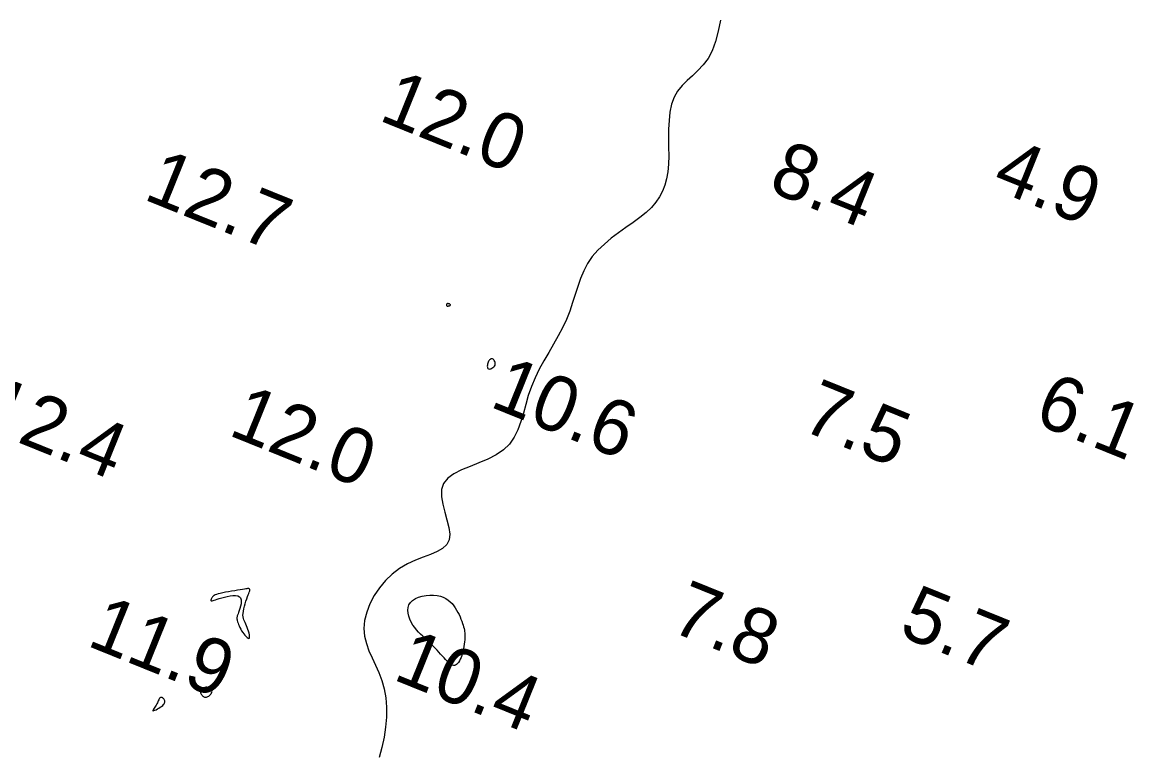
# Model space of a CAD drawing. Extents: x 3040093 to 3056816, y 408076 to 509144.
# Drawn here: x 3044457.6 to 3044557.9, y 440533.7 to 440599.8 of the extents above; entities that cross this region are included whole.
import ezdxf

# ---------------------------------------------------------------- set-up
doc = ezdxf.new("R2010")
doc.units = 0
doc.layers.add('V-CHAN-CONT-EL12-1112', color=7, linetype='Continuous')
doc.layers.add('V-TOPO-SOUN-0810', color=7, linetype='Continuous')

msp = doc.modelspace()

# ---------------------------------------------------------------- linework, layer by layer
at = {"layer": 'V-CHAN-CONT-EL12-1112'}
msp.add_lwpolyline([(3044520.59, 440599.99), (3044520.39, 440598.98), (3044520.15, 440598.05), (3044519.85, 440597.23), (3044519.47, 440596.54), (3044519.03, 440595.95), (3044518.56, 440595.44), (3044518.06, 440594.97), (3044517.58, 440594.53), (3044517.13, 440594.08), (3044516.73, 440593.59), (3044516.41, 440593.04), (3044516.18, 440592.41), (3044516.04, 440591.7), (3044515.96, 440590.94), (3044515.92, 440590.15), (3044515.92, 440589.34), (3044515.92, 440588.53), (3044515.93, 440587.75), (3044515.9, 440587.01), (3044515.84, 440586.32), (3044515.74, 440585.69), (3044515.58, 440585.11), (3044515.37, 440584.56), (3044515.1, 440584.05), (3044514.77, 440583.56), (3044514.36, 440583.1), (3044513.88, 440582.64), (3044513.33, 440582.19), (3044512.71, 440581.73), (3044512.06, 440581.28), (3044511.4, 440580.8), (3044510.74, 440580.31), (3044510.12, 440579.79), (3044509.54, 440579.25), (3044509.03, 440578.67), (3044508.61, 440578.04), (3044508.27, 440577.39), (3044507.98, 440576.7), (3044507.73, 440575.98), (3044507.49, 440575.25), (3044507.25, 440574.51), (3044507, 440573.75), (3044506.7, 440573), (3044506.35, 440572.25), (3044505.95, 440571.51), (3044505.53, 440570.76), (3044505.1, 440570.02), (3044504.66, 440569.26), (3044504.25, 440568.5), (3044503.87, 440567.73), (3044503.54, 440566.94), (3044503.26, 440566.14), (3044503.03, 440565.34), (3044502.81, 440564.55), (3044502.57, 440563.78), (3044502.31, 440563.05), (3044501.97, 440562.38), (3044501.55, 440561.76), (3044501.02, 440561.23), (3044500.36, 440560.78), (3044499.61, 440560.4), (3044498.8, 440560.06), (3044498, 440559.75), (3044497.23, 440559.43), (3044496.55, 440559.08), (3044495.99, 440558.68), (3044495.62, 440558.21), (3044495.44, 440557.65), (3044495.43, 440557.01), (3044495.54, 440556.33), (3044495.72, 440555.62), (3044495.92, 440554.92), (3044496.09, 440554.25), (3044496.17, 440553.64), (3044496.12, 440553.12), (3044495.91, 440552.69), (3044495.53, 440552.35), (3044495.04, 440552.07), (3044494.44, 440551.81), (3044493.77, 440551.56), (3044493.07, 440551.28), (3044492.35, 440550.95), (3044491.64, 440550.55), (3044490.98, 440550.04), (3044490.37, 440549.46), (3044489.82, 440548.8), (3044489.35, 440548.09), (3044488.96, 440547.35), (3044488.68, 440546.6), (3044488.49, 440545.85), (3044488.43, 440545.12), (3044488.49, 440544.43), (3044488.65, 440543.77), (3044488.88, 440543.12), (3044489.16, 440542.48), (3044489.47, 440541.83), (3044489.77, 440541.16), (3044490.05, 440540.45), (3044490.26, 440539.69), (3044490.4, 440538.89), (3044490.46, 440538.03), (3044490.46, 440537.14), (3044490.38, 440536.23), (3044490.24, 440535.32), (3044490.05, 440534.4), (3044489.8, 440533.51)], dxfattribs=at)
for points in [[(3044496.11, 440574.22), (3044496.14, 440574.23), (3044496.16, 440574.24), (3044496.18, 440574.25), (3044496.2, 440574.26), (3044496.22, 440574.27), (3044496.23, 440574.29), (3044496.23, 440574.3), (3044496.23, 440574.31), (3044496.23, 440574.32), (3044496.22, 440574.34), (3044496.21, 440574.35), (3044496.19, 440574.36), (3044496.18, 440574.37), (3044496.16, 440574.38), (3044496.14, 440574.39), (3044496.11, 440574.4), (3044496.09, 440574.4), (3044496.07, 440574.41), (3044496.05, 440574.41), (3044496.03, 440574.42), (3044496, 440574.42), (3044495.98, 440574.42), (3044495.96, 440574.41), (3044495.95, 440574.41), (3044495.93, 440574.4), (3044495.92, 440574.39), (3044495.9, 440574.38), (3044495.89, 440574.37), (3044495.88, 440574.35), (3044495.87, 440574.34), (3044495.87, 440574.32), (3044495.87, 440574.31), (3044495.87, 440574.29), (3044495.87, 440574.28), (3044495.88, 440574.26), (3044495.88, 440574.25), (3044495.89, 440574.24), (3044495.91, 440574.23), (3044495.92, 440574.22), (3044495.94, 440574.21), (3044495.95, 440574.2), (3044495.97, 440574.2), (3044496, 440574.2), (3044496.02, 440574.2), (3044496.04, 440574.2), (3044496.06, 440574.21), (3044496.09, 440574.21)], [(3044499.73, 440568.52), (3044499.81, 440568.53), (3044499.9, 440568.55), (3044499.98, 440568.59), (3044500.07, 440568.65), (3044500.15, 440568.72), (3044500.21, 440568.79), (3044500.26, 440568.87), (3044500.28, 440568.96), (3044500.28, 440569.04), (3044500.27, 440569.13), (3044500.24, 440569.21), (3044500.19, 440569.29), (3044500.15, 440569.35), (3044500.09, 440569.4), (3044500.03, 440569.43), (3044499.98, 440569.45), (3044499.92, 440569.45), (3044499.87, 440569.43), (3044499.81, 440569.39), (3044499.77, 440569.35), (3044499.72, 440569.29), (3044499.68, 440569.22), (3044499.64, 440569.14), (3044499.61, 440569.05), (3044499.59, 440568.96), (3044499.57, 440568.86), (3044499.56, 440568.78), (3044499.57, 440568.69), (3044499.58, 440568.62), (3044499.62, 440568.57), (3044499.67, 440568.53)], [(3044478.11, 440544.32), (3044478.11, 440544.42), (3044478.09, 440544.56), (3044478.06, 440544.71), (3044478.01, 440544.88), (3044477.96, 440545.05), (3044477.9, 440545.22), (3044477.83, 440545.38), (3044477.76, 440545.53), (3044477.7, 440545.66), (3044477.64, 440545.78), (3044477.59, 440545.91), (3044477.55, 440546.03), (3044477.52, 440546.17), (3044477.51, 440546.32), (3044477.52, 440546.49), (3044477.55, 440546.69), (3044477.59, 440546.91), (3044477.65, 440547.13), (3044477.71, 440547.36), (3044477.78, 440547.59), (3044477.85, 440547.8), (3044477.92, 440548), (3044477.98, 440548.17), (3044478.03, 440548.3), (3044478.07, 440548.41), (3044478.1, 440548.48), (3044478.12, 440548.54), (3044478.13, 440548.58), (3044478.14, 440548.61), (3044478.14, 440548.62), (3044478.14, 440548.64), (3044478.13, 440548.65), (3044478.12, 440548.67), (3044478.11, 440548.68), (3044478.09, 440548.69), (3044478.08, 440548.7), (3044478.06, 440548.71), (3044478.05, 440548.72), (3044478.03, 440548.73), (3044478.02, 440548.73), (3044478, 440548.73), (3044477.97, 440548.73), (3044477.93, 440548.73), (3044477.86, 440548.72), (3044477.77, 440548.7), (3044477.64, 440548.68), (3044477.48, 440548.66), (3044477.27, 440548.62), (3044477.03, 440548.59), (3044476.77, 440548.54), (3044476.49, 440548.5), (3044476.21, 440548.45), (3044475.94, 440548.4), (3044475.69, 440548.35), (3044475.47, 440548.3), (3044475.29, 440548.25), (3044475.14, 440548.2), (3044475.02, 440548.16), (3044474.93, 440548.11), (3044474.87, 440548.07), (3044474.81, 440548.02), (3044474.77, 440547.98), (3044474.74, 440547.93), (3044474.71, 440547.88), (3044474.68, 440547.83), (3044474.66, 440547.78), (3044474.65, 440547.74), (3044474.63, 440547.7), (3044474.63, 440547.66), (3044474.63, 440547.64), (3044474.65, 440547.62), (3044474.67, 440547.61), (3044474.7, 440547.61), (3044474.75, 440547.63), (3044474.83, 440547.65), (3044474.92, 440547.68), (3044475.04, 440547.72), (3044475.19, 440547.77), (3044475.38, 440547.83), (3044475.6, 440547.89), (3044475.84, 440547.96), (3044476.1, 440548.02), (3044476.36, 440548.07), (3044476.61, 440548.09), (3044476.84, 440548.1), (3044477.04, 440548.06), (3044477.19, 440547.99), (3044477.29, 440547.88), (3044477.34, 440547.72), (3044477.36, 440547.54), (3044477.34, 440547.34), (3044477.3, 440547.14), (3044477.24, 440546.94), (3044477.18, 440546.75), (3044477.12, 440546.58), (3044477.07, 440546.45), (3044477.03, 440546.34), (3044477, 440546.26), (3044476.98, 440546.18), (3044476.97, 440546.12), (3044476.96, 440546.06), (3044476.97, 440546), (3044476.98, 440545.92), (3044477, 440545.84), (3044477.03, 440545.73), (3044477.07, 440545.62), (3044477.11, 440545.49), (3044477.17, 440545.36), (3044477.23, 440545.22), (3044477.31, 440545.07), (3044477.39, 440544.93), (3044477.49, 440544.78), (3044477.59, 440544.64), (3044477.69, 440544.52), (3044477.8, 440544.41), (3044477.89, 440544.32), (3044477.98, 440544.26), (3044478.04, 440544.24), (3044478.09, 440544.26)], [(3044495.51, 440542.64), (3044495.35, 440542.81), (3044495.19, 440542.99), (3044495.03, 440543.17), (3044494.85, 440543.35), (3044494.68, 440543.54), (3044494.49, 440543.72), (3044494.31, 440543.9), (3044494.11, 440544.08), (3044493.92, 440544.25), (3044493.73, 440544.43), (3044493.54, 440544.61), (3044493.35, 440544.8), (3044493.18, 440545), (3044493.01, 440545.21), (3044492.85, 440545.44), (3044492.7, 440545.69), (3044492.58, 440545.96), (3044492.48, 440546.23), (3044492.41, 440546.5), (3044492.39, 440546.77), (3044492.41, 440547.03), (3044492.48, 440547.26), (3044492.62, 440547.48), (3044492.81, 440547.66), (3044493.07, 440547.82), (3044493.36, 440547.94), (3044493.69, 440548.03), (3044494.03, 440548.09), (3044494.38, 440548.12), (3044494.71, 440548.12), (3044495.04, 440548.09), (3044495.33, 440548.03), (3044495.58, 440547.94), (3044495.82, 440547.83), (3044496.03, 440547.69), (3044496.21, 440547.54), (3044496.38, 440547.37), (3044496.53, 440547.18), (3044496.67, 440546.99), (3044496.79, 440546.79), (3044496.9, 440546.58), (3044497.01, 440546.38), (3044497.1, 440546.17), (3044497.18, 440545.97), (3044497.26, 440545.78), (3044497.32, 440545.59), (3044497.38, 440545.42), (3044497.42, 440545.27), (3044497.46, 440545.13), (3044497.49, 440544.99), (3044497.51, 440544.86), (3044497.53, 440544.73), (3044497.53, 440544.59), (3044497.54, 440544.44), (3044497.53, 440544.28), (3044497.52, 440544.11), (3044497.5, 440543.92), (3044497.47, 440543.72), (3044497.44, 440543.51), (3044497.4, 440543.3), (3044497.35, 440543.1), (3044497.3, 440542.89), (3044497.25, 440542.7), (3044497.19, 440542.52), (3044497.12, 440542.35), (3044497.04, 440542.2), (3044496.96, 440542.07), (3044496.88, 440541.96), (3044496.79, 440541.88), (3044496.7, 440541.82), (3044496.6, 440541.79), (3044496.5, 440541.79), (3044496.4, 440541.83), (3044496.29, 440541.89), (3044496.18, 440541.97), (3044496.06, 440542.07), (3044495.93, 440542.19), (3044495.8, 440542.33), (3044495.66, 440542.48)], [(3044474.43, 440539.04), (3044474.49, 440539.09), (3044474.56, 440539.15), (3044474.61, 440539.21), (3044474.66, 440539.28), (3044474.7, 440539.35), (3044474.72, 440539.42), (3044474.73, 440539.49), (3044474.72, 440539.56), (3044474.69, 440539.62), (3044474.65, 440539.67), (3044474.59, 440539.72), (3044474.52, 440539.76), (3044474.44, 440539.8), (3044474.36, 440539.82), (3044474.27, 440539.83), (3044474.18, 440539.83), (3044474.09, 440539.81), (3044474, 440539.79), (3044473.92, 440539.76), (3044473.85, 440539.72), (3044473.78, 440539.67), (3044473.73, 440539.61), (3044473.7, 440539.55), (3044473.68, 440539.48), (3044473.68, 440539.41), (3044473.69, 440539.34), (3044473.71, 440539.27), (3044473.75, 440539.2), (3044473.79, 440539.14), (3044473.84, 440539.08), (3044473.89, 440539.03), (3044473.94, 440538.99), (3044473.99, 440538.96), (3044474.05, 440538.94), (3044474.11, 440538.93), (3044474.17, 440538.93), (3044474.23, 440538.94), (3044474.29, 440538.96), (3044474.36, 440538.99)], [(3044469.48, 440537.73), (3044469.57, 440537.76), (3044469.69, 440537.81), (3044469.81, 440537.88), (3044469.94, 440537.95), (3044470.06, 440538.03), (3044470.18, 440538.11), (3044470.28, 440538.2), (3044470.36, 440538.28), (3044470.42, 440538.35), (3044470.45, 440538.42), (3044470.47, 440538.49), (3044470.47, 440538.55), (3044470.46, 440538.62), (3044470.44, 440538.67), (3044470.41, 440538.73), (3044470.37, 440538.78), (3044470.33, 440538.83), (3044470.28, 440538.87), (3044470.23, 440538.9), (3044470.18, 440538.92), (3044470.13, 440538.92), (3044470.08, 440538.91), (3044470.04, 440538.89), (3044470, 440538.84), (3044469.96, 440538.78), (3044469.92, 440538.71), (3044469.88, 440538.62), (3044469.84, 440538.53), (3044469.8, 440538.43), (3044469.75, 440538.33), (3044469.69, 440538.22), (3044469.63, 440538.12), (3044469.57, 440538.03), (3044469.5, 440537.94), (3044469.45, 440537.86), (3044469.41, 440537.8), (3044469.39, 440537.75), (3044469.39, 440537.72), (3044469.42, 440537.72)]]:
    msp.add_lwpolyline(points, close=True, dxfattribs=at)

# ---------------------------------------------------------------- texts
at = {"layer": 'V-TOPO-SOUN-0810'}
for s, p in [('12.0 ', (3044489.65, 440591)), ('8.4', (3044524.76, 440584.66)), ('4.9', (3044544.94, 440584.85)), ('12.7 ', (3044468.42, 440583.88)), ('10.6 ', (3044499.66, 440565.18)), ('12.4 ', (3044453.59, 440563.38)), ('7.5', (3044527.71, 440563.1)), ('6.1', (3044548.73, 440563.72)), ('12.0 ', (3044476.07, 440562.62)), ('7.8', (3044515.9, 440544.96)), ('5.7', (3044536.54, 440544.56)), ('11.9 ', (3044463.31, 440543.63)), ('10.4 ', (3044490.93, 440540.58))]:
    msp.add_text(s, height=5, rotation=338, dxfattribs=at).set_placement(p)

doc.saveas('drawing.dxf')
